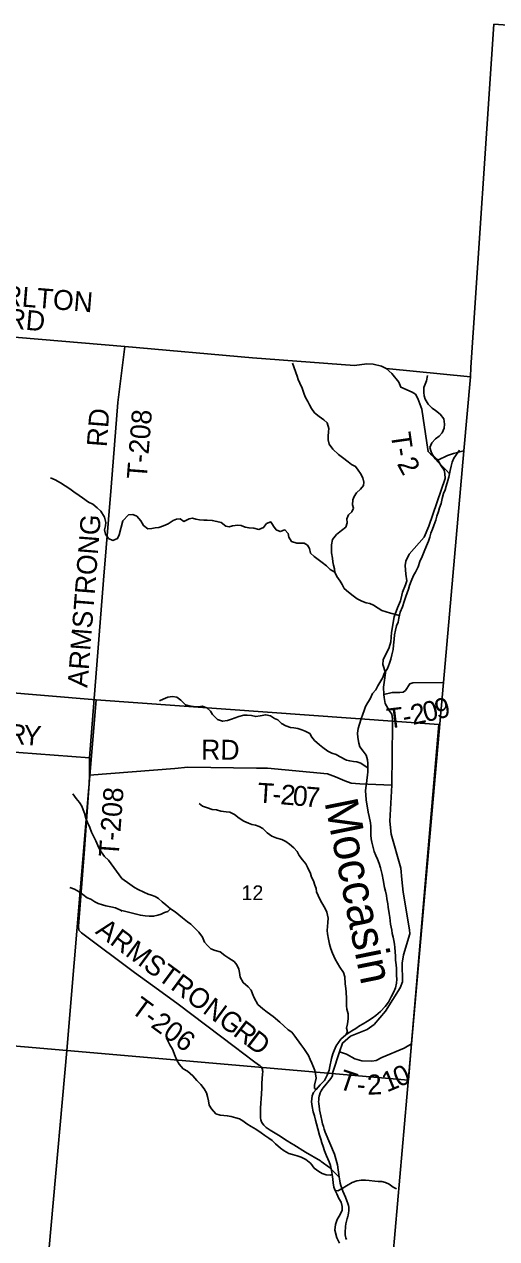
# Model space of a CAD drawing. Extents: x 1643459 to 2064572, y 425441 to 780708.
# Drawn here: x 1896522 to 1903632, y 553249 to 571509 of the extents above; entities that cross this region are included whole.
import ezdxf

# ---------------------------------------------------------------- set-up
doc = ezdxf.new("R2010")
doc.units = 0
for name, color, linetype in [('GM_X_Adjacent_County', 7, 'Continuous'), ('GM_X_City_Street', 7, 'Continuous'), ('GM_X_Interchange_Ramps', 7, 'Continuous'), ('GM_X_Interstate_Route', 7, 'Continuous'), ('GM_X_Major_River', 7, 'Continuous'), ('GM_X_Major_River_Text', 7, 'Continuous'), ('GM_X_Minor_River', 7, 'Continuous'), ('GM_X_Section', 7, 'Continuous'), ('GM_X_State_Route', 7, 'Continuous'), ('GM_X_US_Route', 7, 'Continuous')]:
    doc.layers.add(name, color=color, linetype=linetype)

msp = doc.modelspace()

# ---------------------------------------------------------------- linework, layer by layer
at = {"layer": 'GM_X_City_Street'}
msp.add_lwpolyline([(1895481, 566879), (1898033, 566665), (1899955, 566496), (1901491, 566377), (1901678, 566402), (1901771, 566400), (1901898, 566368), (1901966, 566335), (1903235, 566208), (1903137, 565097), (1902830, 561612), (1902351, 556179), (1902035, 552571)], dxfattribs=at)
at = {"layer": 'GM_X_Interstate_Route'}
msp.add_lwpolyline([(1902035, 552571), (1902351, 556179), (1902830, 561612), (1903137, 565097), (1903235, 566208), (1901966, 566335), (1901898, 566368), (1901771, 566400), (1901678, 566402), (1901491, 566377), (1899955, 566496), (1898033, 566665), (1895481, 566879)], dxfattribs=at)
at = {"layer": 'GM_X_Major_River_Text'}
for points in [[(1891922, 567188), (1892471, 567140), (1892986, 567083), (1893574, 567035), (1894232, 566974), (1895481, 566879), (1898033, 566665)], [(1898033, 566665), (1897930, 565820), (1897832, 564549), (1897713, 563153), (1897503, 560477)], [(1898033, 566665), (1898033, 566665), (1899955, 566496)], [(1902745, 564955), (1902634, 565049), (1902599, 565083), (1902582, 565214), (1902503, 565721), (1902445, 565884), (1902409, 565945), (1902360, 565980), (1902187, 566052), (1902161, 566126), (1902053, 566256), (1901966, 566335), (1901898, 566368), (1901771, 566400), (1901678, 566402), (1901491, 566377), (1899955, 566496)], [(1902745, 564955), (1902890, 565024), (1902982, 565057), (1903137, 565097)], [(1902204, 562927), (1902214, 562972), (1902259, 563080), (1902278, 563142), (1902265, 563240), (1902255, 563369), (1902262, 563435), (1902313, 563541), (1902538, 563799), (1902612, 563963), (1902854, 564677), (1902851, 564757), (1902841, 564805), (1902794, 564872), (1902745, 564955)], [(1901370, 553239), (1901361, 553264), (1901356, 553280), (1901352, 553309), (1901351, 553335), (1901351, 553365), (1901354, 553410), (1901356, 553440), (1901361, 553466), (1901363, 553472), (1901382, 553552), (1901385, 553565), (1901387, 553574), (1901390, 553582), (1901395, 553604), (1901401, 553636), (1901405, 553668), (1901406, 553698), (1901404, 553724), (1901400, 553750), (1901393, 553779), (1901378, 553819), (1901356, 553874), (1901317, 553964), (1901299, 554010), (1901287, 554047), (1901277, 554082), (1901270, 554117), (1901261, 554172), (1901235, 554358), (1901189, 554522), (1901052, 554852), (1901036, 554895), (1901023, 554936), (1901011, 554977), (1901001, 555025), (1900986, 555099), (1900975, 555140), (1900966, 555189), (1900964, 555205), (1900959, 555231), (1900953, 555286), (1900952, 555309), (1900953, 555335), (1900956, 555365), (1900961, 555390), (1900966, 555409), (1900977, 555440), (1900990, 555470), (1901005, 555496), (1901021, 555520), (1901136, 555659), (1901161, 555697), (1901164, 555751), (1901266, 556057), (1901312, 556191), (1901431, 556296), (1901680, 556394), (1901789, 556471), (1901956, 556671), (1902180, 557022), (1902213, 557112), (1902207, 557393), (1902229, 557519), (1902323, 557831), (1902321, 557892), (1902225, 558459), (1902205, 558650), (1902189, 558821), (1902046, 559330), (1902022, 559525), (1902055, 560069), (1902066, 560970), (1902064, 561065), (1902056, 561135), (1902013, 561192), (1901952, 561297), (1901936, 561389), (1901933, 561433), (1901928, 561542), (1901945, 561646), (1901958, 561759), (1901918, 561881), (1901923, 561954), (1902011, 562137), (1902036, 562225), (1902048, 562366), (1902091, 562598), (1902141, 562736), (1902186, 562842), (1902204, 562927), (1902204, 562927)], [(1901933, 561433), (1902060, 561463), (1902172, 561460), (1902225, 561468), (1902261, 561492), (1902324, 561593), (1902370, 561607), (1902830, 561612)], [(1897503, 560477), (1896172, 560579), (1895728, 560619), (1895368, 560653), (1895278, 560652), (1895179, 560696), (1894966, 560821), (1894885, 560872)], [(1902055, 560069), (1901571, 560089), (1901443, 560096), (1901344, 560136), (1901204, 560196), (1901083, 560239), (1900182, 560324), (1900016, 560326), (1898983, 560337), (1898787, 560321), (1897506, 560217), (1897503, 560477)], [(1897506, 560217), (1897498, 560090), (1897427, 559105), (1897337, 557948), (1897342, 557889)], [(1898452, 557055), (1898180, 557254), (1897382, 557846), (1897342, 557889)], [(1900992, 554410), (1900978, 554420), (1900756, 554552), (1900578, 554659), (1900544, 554679), (1900476, 554722), (1900348, 554804), (1900224, 554881), (1900162, 554923), (1900145, 554936), (1900128, 554954), (1900106, 554980), (1900097, 554994), (1900091, 555006), (1900086, 555020), (1900083, 555037), (1900079, 555065), (1900077, 555102), (1900076, 555159), (1900077, 555186), (1900078, 555211), (1900083, 555287), (1900087, 555355), (1900090, 555424), (1900095, 555520), (1900099, 555584), (1900103, 555656), (1900108, 555721), (1900110, 555761), (1900109, 555778), (1900106, 555791), (1900101, 555808), (1900093, 555823), (1900085, 555834), (1900076, 555843), (1900066, 555851), (1900048, 555865), (1899974, 555920), (1899680, 556139), (1898836, 556776), (1898487, 557029), (1898452, 557055)], [(1901266, 556057), (1901373, 556022), (1901499, 555954), (1901604, 555923), (1901754, 555919), (1901820, 555928), (1901901, 555975), (1902239, 556116), (1902351, 556179)]]:
    msp.add_lwpolyline(points, dxfattribs=at)
at = {"layer": 'GM_X_Minor_River'}
for points in [[(1895481, 566879), (1898033, 566665), (1899955, 566496), (1901491, 566377), (1901678, 566402), (1901771, 566400), (1901898, 566368), (1901966, 566335), (1903235, 566208), (1903244, 566347), (1903591, 571509), (1907201, 571251)], [(1926318, 570073), (1918913, 570413), (1913795, 570779), (1907201, 571251), (1903591, 571509), (1903244, 566347), (1903235, 566208), (1903137, 565097), (1902830, 561612), (1902351, 556179), (1902035, 552571)]]:
    msp.add_lwpolyline(points, dxfattribs=at)
at = {"layer": 'GM_X_Section'}
msp.add_lwpolyline([(1901261, 554172), (1901113, 554322), (1900992, 554410)], dxfattribs=at)
at = {"layer": 'GM_X_State_Route'}
for points in [[(1897606, 561351), (1897162, 556078), (1891943, 556530), (1892399, 561787)], [(1897606, 561351), (1902760, 560983), (1902348, 556189), (1902302, 555634), (1897162, 556078)], [(1891943, 556530), (1897162, 556078), (1896690, 550827), (1891491, 551199)]]:
    msp.add_lwpolyline(points, close=True, dxfattribs=at)
at = {"layer": 'GM_X_US_Route'}
for points in [[(1900559, 566416), (1900628, 566220), (1900646, 566168), (1900670, 566114), (1900704, 566040), (1900734, 565947), (1900756, 565895), (1900788, 565837), (1900816, 565787), (1900846, 565731), (1900891, 565667), (1900959, 565610), (1901032, 565560), (1901082, 565518), (1901105, 565432), (1901101, 565382), (1901097, 565316), (1901097, 565263), (1901109, 565197), (1901167, 565119), (1901249, 565039), (1901309, 564995), (1901397, 564930), (1901449, 564892), (1901507, 564860), (1901547, 564804), (1901583, 564754), (1901615, 564689), (1901631, 564623), (1901627, 564573), (1901581, 564521), (1901522, 564465), (1901488, 564411), (1901468, 564361), (1901464, 564283), (1901478, 564233), (1901452, 564179), (1901400, 564133), (1901375, 564073), (1901381, 564015), (1901363, 563948), (1901295, 563898), (1901221, 563836), (1901161, 563762), (1901148, 563682), (1901144, 563620), (1901148, 563564), (1901160, 563484), (1901168, 563426), (1901178, 563374), (1901190, 563322), (1901198, 563269), (1901228, 563207), (1901274, 563137), (1901304, 563085), (1901338, 563027), (1901400, 562968), (1901470, 562914), (1901534, 562870), (1901600, 562834), (1901668, 562812), (1901722, 562798), (1901778, 562773), (1901850, 562731), (1901902, 562695), (1901968, 562673), (1902034, 562657), (1902167, 562621)], [(1902921, 564751), (1902877, 564801), (1902817, 564859), (1902749, 564924), (1902707, 564976), (1902669, 565028), (1902645, 565080), (1902627, 565148), (1902654, 565218), (1902710, 565276), (1902766, 565318), (1902812, 565368), (1902840, 565434), (1902848, 565496), (1902837, 565575), (1902783, 565645), (1902711, 565703), (1902661, 565737), (1902601, 565798), (1902557, 565870), (1902541, 565920), (1902535, 565974), (1902537, 566048), (1902553, 566098), (1902575, 566150), (1902590, 566228)], [(1901592, 561064), (1901615, 561137), (1901639, 561193), (1901657, 561249), (1901693, 561311), (1901725, 561369), (1901765, 561447), (1901812, 561503), (1901842, 561561), (1901890, 561637), (1901916, 561689), (1901936, 561747), (1901986, 561825), (1902019, 561901), (1902037, 561965), (1902055, 562027), (1902073, 562110), (1902081, 562174), (1902089, 562262), (1902096, 562330), (1902108, 562400), (1902126, 562464), (1902148, 562518), (1902160, 562578), (1902178, 562672), (1902213, 562752), (1902239, 562829), (1902265, 562907), (1902283, 562959), (1902303, 563017), (1902317, 563069), (1902345, 563135), (1902382, 563223), (1902412, 563273), (1902448, 563349), (1902476, 563433), (1902510, 563509), (1902539, 563583), (1902573, 563666), (1902603, 563738), (1902625, 563798), (1902639, 563856), (1902665, 563918), (1902687, 563974), (1902714, 564054), (1902732, 564112), (1902754, 564184), (1902772, 564240), (1902794, 564304), (1902812, 564378), (1902833, 564455), (1902857, 564509), (1902873, 564565), (1902895, 564647), (1902911, 564699), (1902921, 564751), (1902931, 564801), (1902948, 564865), (1902964, 564927), (1902986, 564987), (1903072, 565105)], [(1898006, 564043), (1897951, 563831), (1897925, 563777), (1897856, 563749), (1897791, 563778), (1897743, 563844), (1897731, 563907), (1897743, 563969), (1897750, 564019), (1897728, 564099), (1897673, 564186), (1897617, 564236), (1897552, 564293), (1897488, 564322), (1897399, 564388), (1897347, 564425), (1897266, 564478), (1897207, 564524), (1897139, 564571), (1897066, 564614), (1896985, 564660), (1896919, 564691)], [(1898006, 564043), (1898090, 564133), (1898158, 564137), (1898214, 564111), (1898276, 564045), (1898318, 563972), (1898380, 563924), (1898444, 563928), (1898494, 563938), (1898548, 563944), (1898619, 563968), (1898689, 564000), (1898765, 564050), (1898815, 564070), (1898867, 564074), (1898925, 564035), (1899001, 564075), (1899052, 564083), (1899106, 564069), (1899158, 564059), (1899222, 564055), (1899272, 564055), (1899350, 564049), (1899420, 564034), (1899484, 564018), (1899556, 563964), (1899606, 563952), (1899658, 563966), (1899735, 563978), (1899787, 563972), (1899847, 563947), (1899905, 563937), (1899975, 563931), (1900051, 563915), (1900123, 563943), (1900169, 564003), (1900231, 564027), (1900273, 563961), (1900315, 563908), (1900375, 563882), (1900444, 563910), (1900494, 563850), (1900502, 563798), (1900543, 563730), (1900624, 563709), (1900676, 563709), (1900734, 563705), (1900786, 563677), (1900812, 563627), (1900832, 563557), (1900886, 563507), (1900946, 563462), (1901004, 563416), (1901068, 563366), (1901124, 563310), (1901198, 563269)], [(1901693, 560329), (1901637, 560365), (1901585, 560397), (1901527, 560417), (1901475, 560424), (1901419, 560432), (1901369, 560446), (1901267, 560500), (1901217, 560528), (1901153, 560550), (1901089, 560581), (1901017, 560635), (1900963, 560677), (1900891, 560741), (1900851, 560791), (1900817, 560846), (1900747, 560882), (1900697, 560900), (1900639, 560918), (1900581, 560928), (1900530, 560936), (1900460, 560961), (1900394, 560995), (1900338, 561051), (1900286, 561073), (1900228, 561111), (1900156, 561127), (1900070, 561110), (1900006, 561100), (1899940, 561116), (1899878, 561122), (1899824, 561120), (1899749, 561102), (1899639, 561062), (1899579, 561042), (1899507, 561029), (1899431, 561055), (1899357, 561129), (1899325, 561179), (1899267, 561233), (1899201, 561256), (1899149, 561248), (1899099, 561246), (1899004, 561260), (1898948, 561278), (1898880, 561348), (1898818, 561393), (1898752, 561401), (1898680, 561391), (1898614, 561361), (1898558, 561337)], [(1901042, 554569), (1901022, 554637), (1901002, 554692), (1900984, 554748), (1900964, 554806), (1900938, 554900), (1900918, 554976), (1900904, 555030), (1900889, 555099), (1900871, 555155), (1900853, 555237), (1900847, 555307), (1900857, 555395), (1900873, 555445), (1900915, 555495), (1900974, 555563), (1901040, 555629), (1901080, 555707), (1901108, 555781), (1901118, 555840), (1901147, 555960), (1901167, 556028), (1901185, 556078), (1901217, 556148), (1901249, 556198), (1901287, 556250), (1901360, 556316), (1901452, 556376), (1901512, 556410), (1901568, 556450), (1901622, 556478), (1901686, 556518), (1901759, 556564), (1901813, 556606), (1901883, 556664), (1901955, 556740), (1902001, 556808), (1902042, 556886), (1902086, 556960), (1902108, 557022), (1902126, 557090), (1902128, 557152), (1902124, 557206), (1902125, 557260), (1902123, 557310), (1902117, 557368), (1902111, 557435), (1902109, 557499), (1902105, 557561), (1902099, 557629), (1902095, 557679), (1902085, 557731), (1902073, 557783), (1902061, 557837), (1902052, 557890), (1902034, 557978), (1902022, 558078), (1902014, 558140), (1901998, 558234), (1901992, 558284), (1901976, 558359), (1901972, 558409), (1901956, 558477), (1901942, 558531), (1901925, 558647), (1901907, 558723), (1901881, 558824), (1901861, 558890), (1901839, 558956), (1901811, 559012), (1901787, 559072), (1901773, 559132), (1901753, 559213), (1901743, 559263), (1901736, 559317), (1901736, 559453), (1901732, 559503), (1901712, 559595), (1901698, 559664), (1901686, 559730), (1901678, 559784), (1901666, 559846), (1901661, 559922), (1901659, 559978), (1901663, 560032), (1901671, 560088), (1901677, 560143), (1901689, 560221), (1901691, 560271), (1901693, 560329), (1901693, 560393), (1901686, 560451), (1901666, 560517), (1901622, 560580), (1901570, 560644), (1901556, 560702), (1901540, 560786), (1901538, 560850), (1901548, 560922), (1901566, 560986), (1901592, 561064)], [(1897992, 558664), (1897789, 558940), (1897727, 558996), (1897680, 559067), (1897646, 559127), (1897598, 559232), (1897558, 559312), (1897536, 559363), (1897509, 559431), (1897475, 559508), (1897449, 559574), (1897429, 559646), (1897409, 559699), (1897387, 559751), (1897355, 559807), (1897302, 559868), (1897252, 559937)], [(1901360, 556316), (1901384, 556362), (1901372, 556414), (1901384, 556482), (1901396, 556556), (1901396, 556628), (1901374, 556701), (1901370, 556753), (1901372, 556807), (1901369, 556859), (1901365, 556955), (1901363, 557011), (1901351, 557081), (1901347, 557186), (1901325, 557254), (1901271, 557332), (1901237, 557390), (1901203, 557450), (1901161, 557543), (1901137, 557607), (1901114, 557677), (1901100, 557755), (1901084, 557833), (1901082, 557883), (1901084, 557942), (1901092, 558004), (1901096, 558070), (1901074, 558160), (1901052, 558212), (1901000, 558298), (1900969, 558353), (1900947, 558407), (1900919, 558465), (1900913, 558515), (1900897, 558565), (1900873, 558631), (1900847, 558685), (1900829, 558742), (1900785, 558836), (1900757, 558886), (1900707, 558946), (1900661, 559012), (1900627, 559071), (1900579, 559125), (1900513, 559179), (1900457, 559219), (1900397, 559249), (1900325, 559274), (1900249, 559302), (1900177, 559352), (1900111, 559416), (1900057, 559448), (1900003, 559465), (1899949, 559477), (1899897, 559495), (1899827, 559529), (1899757, 559573), (1899685, 559628), (1899615, 559662), (1899559, 559668), (1899482, 559678), (1899416, 559696), (1899348, 559704), (1899280, 559727), (1899206, 559755), (1899156, 559795)], [(1900915, 555495), (1900891, 555509), (1900891, 555559), (1900916, 555664), (1900904, 555728), (1900894, 555778), (1900876, 555830), (1900850, 555890), (1900826, 555942), (1900798, 556002), (1900730, 556107), (1900686, 556171), (1900594, 556295), (1900548, 556354), (1900492, 556392), (1900430, 556452), (1900368, 556506), (1900268, 556589), (1900176, 556657), (1900112, 556703), (1900038, 556771), (1899980, 556872), (1899956, 556930), (1899936, 556986), (1899890, 557036), (1899818, 557100), (1899770, 557181), (1899761, 557251), (1899751, 557303), (1899723, 557365), (1899681, 557415), (1899599, 557468), (1899539, 557506), (1899471, 557562), (1899397, 557584), (1899332, 557606), (1899280, 557657), (1899236, 557709), (1899205, 557785), (1899151, 557859), (1899085, 557925), (1899027, 557978), (1898977, 558014), (1898903, 558074), (1898849, 558118), (1898791, 558165), (1898723, 558211), (1898650, 558271), (1898596, 558315), (1898544, 558363), (1898490, 558392), (1898438, 558412), (1898388, 558432), (1898322, 558458), (1898234, 558500), (1898180, 558528), (1898110, 558581), (1897992, 558664)], [(1897992, 558170), (1897969, 558188), (1897897, 558222), (1897825, 558237), (1897749, 558255), (1897697, 558271), (1897633, 558287), (1897583, 558313), (1897523, 558353), (1897467, 558372), (1897401, 558424), (1897349, 558466), (1897279, 558506), (1897209, 558530)], [(1898723, 558211), (1898684, 558169), (1898634, 558153), (1898584, 558129), (1898532, 558113), (1898468, 558097), (1898400, 558097), (1898340, 558103), (1898270, 558113), (1898189, 558132), (1897969, 558188), (1897992, 558170)], [(1901155, 554212), (1901125, 554202), (1901067, 554209), (1901007, 554229), (1900957, 554259), (1900885, 554311), (1900833, 554379), (1900761, 554440), (1900687, 554476), (1900627, 554494), (1900559, 554514), (1900503, 554528), (1900431, 554571), (1900377, 554611), (1900305, 554675), (1900251, 554727), (1900201, 554763), (1900143, 554800), (1900085, 554840), (1900009, 554894), (1899939, 554936), (1899871, 554974), (1899809, 555021), (1899759, 555051), (1899705, 555067), (1899634, 555085), (1899576, 555097), (1899524, 555103), (1899472, 555107), (1899406, 555126), (1899342, 555202), (1899306, 555256), (1899296, 555320), (1899278, 555388), (1899264, 555440), (1899230, 555501), (1899179, 555569), (1899117, 555629), (1899059, 555699), (1898979, 555766), (1898911, 555804), (1898853, 555874), (1898819, 555932), (1898793, 555996), (1898751, 556097), (1898713, 556163), (1898687, 556213), (1898663, 556267)], [(1901266, 553180), (1901228, 553264), (1901196, 553377), (1901208, 553461), (1901230, 553537), (1901277, 553615), (1901305, 553677), (1901307, 553735), (1901291, 553799), (1901257, 553852), (1901225, 553926), (1901199, 553976), (1901183, 554026), (1901173, 554088), (1901167, 554142), (1901155, 554212), (1901146, 554273), (1901128, 554349), (1901112, 554403), (1901070, 554497), (1901042, 554569)], [(1901199, 553976), (1901239, 553970), (1901305, 554004), (1901371, 554042), (1901456, 554096), (1901526, 554117), (1901596, 554131), (1901658, 554129), (1901714, 554125), (1901796, 554113), (1901848, 554111), (1901902, 554109), (1901959, 554095), (1902011, 554068), (1902073, 554024), (1902123, 554000)]]:
    msp.add_lwpolyline(points, dxfattribs=at)

# ---------------------------------------------------------------- texts
at = {"layer": 'GM_X_Adjacent_County'}
msp.add_text('12', height=221, rotation=0, dxfattribs=at).set_placement((1899791, 558340))
at = {"layer": 'GM_X_Interchange_Ramps'}
msp.add_text('Moccasin', height=500, rotation=281.4471, dxfattribs=at).set_placement((1901038, 559816))
at = {"layer": 'GM_X_Major_River'}
for s, rotation, p in [('TARLTON', 355.285, (1895677, 567331)), ('RD', 355.0738, (1896246, 566941)), ('RD', 85.5622, (1897761, 565146)), ('T-208', 85.5146, (1898363, 564660)), ('T', 278.1616, (1902036, 565354)), ('2', 298.6062, (1902125, 564900)), ('-', 279.7582, (1902069, 565123)), ('ARMSTRONG', 85.5088, (1897471, 561528)), ('0', 13.2611, (1902557, 561013)), ('9', 13.6168, (1902739, 561056)), ('T', 6.9772, (1901997, 560919)), ('2', 11.9197, (1902369, 560973)), ('R', 355.3015, (1896252, 560698)), ('Y', 355.3011, (1896497, 560678)), ('-', 10.5072, (1902240, 560949)), ('RD', 359.5054, (1899182, 560454)), ('T', 356.4042, (1900025, 559807)), ('2', 355.0631, (1900369, 559783)), ('0', 354.9693, (1900553, 559767)), ('7', 354.9507, (1900737, 559751)), ('T-208', 85.7837, (1897941, 558981)), ('-', 355.3154, (1900247, 559793)), ('ARMSTRONG', 323.5003, (1897579, 557848)), ('T-206', 323.6268, (1898107, 556665)), ('R', 322.5228, (1899649, 556316)), ('D', 322.837, (1899846, 556165)), ('0', 24.1689, (1902157, 555520)), ('T', 341.1971, (1901232, 555515)), ('2', 2.8739, (1901687, 555412)), ('1', 22.7425, (1901980, 555446)), ('-', 353.7581, (1901514, 555427))]:
    msp.add_text(s, height=300, rotation=rotation, dxfattribs=at).set_placement(p)

doc.saveas('drawing.dxf')
